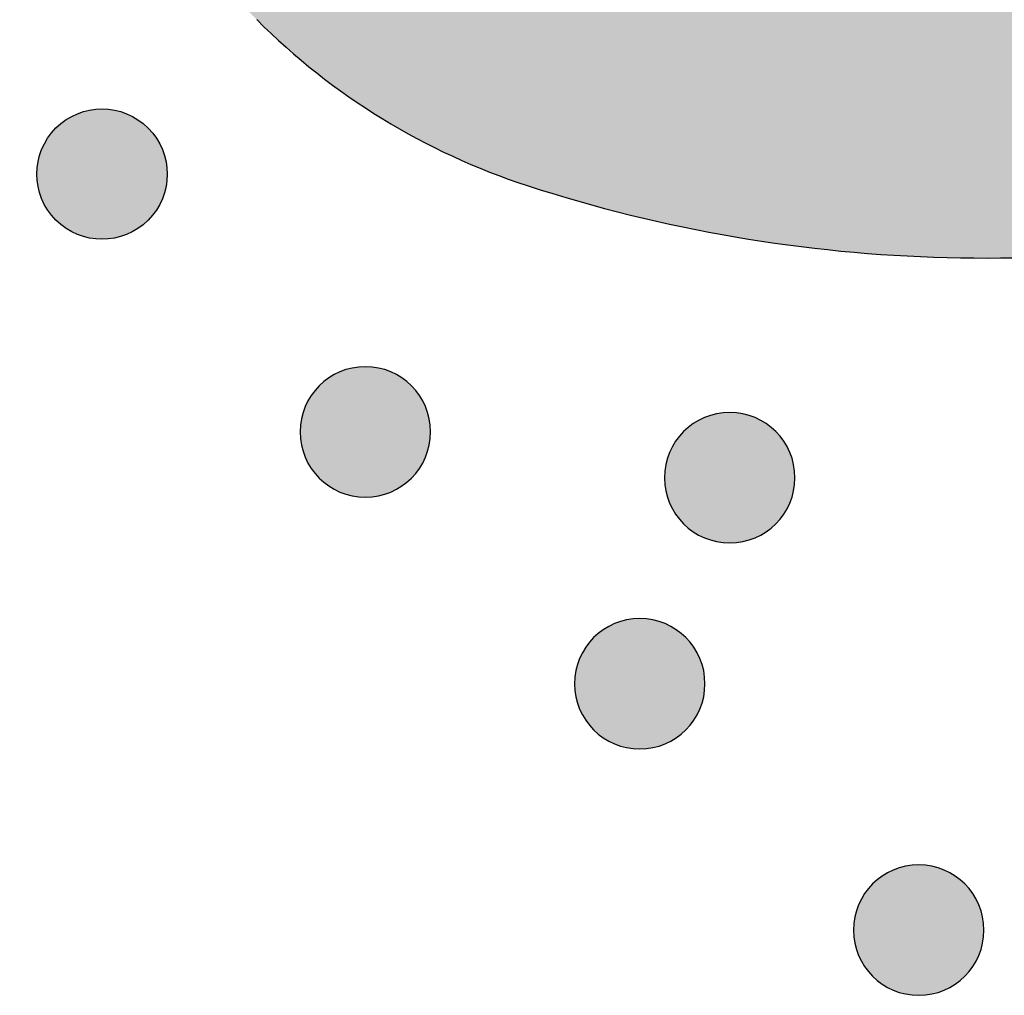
# Model space of a CAD drawing. Header units: millimetres. Extents: x -3873 to -97, y 912 to 4165.
# Tile 361 of 656: x -1935 to -1909, y 2608 to 2634. Entities that reach past the tile are written whole.
import ezdxf

# ---------------------------------------------------------------- set-up
doc = ezdxf.new("R2010")
doc.units = ezdxf.units.MM
doc.layers.add('pattern', color=7, linetype='Continuous', true_color=0x000000)

msp = doc.modelspace()

# ---------------------------------------------------------------- hatches: boundary and pattern name
at = {"layer": 'pattern'}
for points in [[(-1888.487, 2645.7), (-1889.239, 2645.176), (-1890.008, 2644.667), (-1890.793, 2644.176), (-1891.593, 2643.702), (-1892.408, 2643.247), (-1893.237, 2642.811), (-1894.079, 2642.395), (-1894.934, 2641.999), (-1895.801, 2641.623), (-1896.68, 2641.27), (-1897.569, 2640.938), (-1898.468, 2640.628), (-1899.375, 2640.342), (-1900.291, 2640.078), (-1901.213, 2639.838), (-1902.142, 2639.621), (-1903.076, 2639.429), (-1904.014, 2639.26), (-1904.956, 2639.116), (-1905.9, 2638.996), (-1906.846, 2638.9), (-1907.792, 2638.829), (-1908.738, 2638.782), (-1909.683, 2638.759), (-1910.625, 2638.76), (-1911.565, 2638.785), (-1912.5, 2638.834), (-1913.431, 2638.905), (-1914.355, 2639), (-1915.274, 2639.118), (-1916.185, 2639.257), (-1917.088, 2639.418), (-1917.237, 2639.448), (-1917.386, 2639.481), (-1917.535, 2639.517), (-1917.683, 2639.555), (-1917.831, 2639.597), (-1917.979, 2639.641), (-1918.126, 2639.688), (-1918.272, 2639.737), (-1918.417, 2639.79), (-1918.562, 2639.845), (-1918.705, 2639.904), (-1918.848, 2639.964), (-1918.99, 2640.028), (-1919.13, 2640.094), (-1919.27, 2640.163), (-1919.408, 2640.235), (-1919.544, 2640.309), (-1919.679, 2640.385), (-1919.813, 2640.465), (-1919.945, 2640.546), (-1920.075, 2640.63), (-1920.204, 2640.717), (-1920.331, 2640.805), (-1920.456, 2640.896), (-1920.579, 2640.989), (-1920.701, 2641.084), (-1920.82, 2641.182), (-1920.937, 2641.281), (-1921.052, 2641.382), (-1921.165, 2641.485), (-1921.276, 2641.59), (-1921.384, 2641.697), (-1921.491, 2641.806), (-1921.596, 2641.917), (-1921.699, 2642.03), (-1921.8, 2642.145), (-1921.899, 2642.263), (-1921.996, 2642.382), (-1922.091, 2642.503), (-1922.184, 2642.627), (-1922.275, 2642.752), (-1922.363, 2642.879), (-1922.449, 2643.008), (-1922.533, 2643.139), (-1922.614, 2643.271), (-1922.693, 2643.405), (-1922.77, 2643.54), (-1922.843, 2643.677), (-1922.915, 2643.815), (-1922.983, 2643.954), (-1923.049, 2644.095), (-1923.113, 2644.236), (-1923.173, 2644.379), (-1923.231, 2644.523), (-1923.286, 2644.668), (-1923.339, 2644.813), (-1923.388, 2644.959), (-1923.435, 2645.106), (-1923.479, 2645.254), (-1923.52, 2645.402), (-1923.558, 2645.55), (-1923.593, 2645.699), (-1923.626, 2645.848), (-1923.656, 2645.998), (-1923.815, 2646.901), (-1923.953, 2647.812), (-1924.069, 2648.731), (-1924.162, 2649.656), (-1924.232, 2650.587), (-1924.279, 2651.522), (-1924.303, 2652.461), (-1924.302, 2653.404), (-1924.278, 2654.349), (-1924.229, 2655.294), (-1924.156, 2656.24), (-1924.059, 2657.186), (-1923.937, 2658.13), (-1923.791, 2659.071), (-1923.621, 2660.009), (-1923.427, 2660.943), (-1923.209, 2661.871), (-1922.967, 2662.794), (-1922.702, 2663.709), (-1922.413, 2664.616), (-1922.102, 2665.514), (-1921.769, 2666.402), (-1921.414, 2667.28), (-1921.037, 2668.147), (-1920.639, 2669.001), (-1920.222, 2669.843), (-1919.784, 2670.671), (-1919.328, 2671.485), (-1918.853, 2672.284), (-1918.36, 2673.068), (-1917.85, 2673.836), (-1917.324, 2674.588), (-1916.154, 2676.157), (-1914.93, 2677.686), (-1913.654, 2679.172), (-1912.329, 2680.613), (-1926.373, 2680.792), (-1926.999, 2679.861), (-1927.606, 2678.915), (-1928.194, 2677.956), (-1928.763, 2676.983), (-1929.311, 2675.997), (-1929.838, 2674.999), (-1930.345, 2673.99), (-1930.83, 2672.971), (-1931.294, 2671.941), (-1931.736, 2670.902), (-1932.155, 2669.854), (-1932.552, 2668.799), (-1932.927, 2667.736), (-1933.278, 2666.667), (-1933.606, 2665.592), (-1933.912, 2664.512), (-1934.093, 2663.818), (-1934.263, 2663.119), (-1934.421, 2662.416), (-1934.566, 2661.708), (-1934.699, 2660.997), (-1934.819, 2660.282), (-1934.926, 2659.564), (-1935.021, 2658.842), (-1935.103, 2658.119), (-1935.171, 2657.393), (-1935.227, 2656.665), (-1935.269, 2655.936), (-1935.298, 2655.206), (-1935.314, 2654.475), (-1935.317, 2653.743), (-1935.306, 2653.012), (-1935.282, 2652.28), (-1935.245, 2651.55), (-1935.195, 2650.82), (-1935.131, 2650.092), (-1935.054, 2649.366), (-1934.964, 2648.642), (-1934.861, 2647.92), (-1934.745, 2647.201), (-1934.617, 2646.485), (-1934.475, 2645.773), (-1934.321, 2645.064), (-1934.155, 2644.36), (-1933.976, 2643.66), (-1933.786, 2642.965), (-1933.583, 2642.275), (-1933.369, 2641.59), (-1933.195, 2641.078), (-1933.006, 2640.571), (-1932.802, 2640.067), (-1932.582, 2639.569), (-1932.347, 2639.076), (-1932.098, 2638.591), (-1931.834, 2638.112), (-1931.556, 2637.641), (-1931.263, 2637.179), (-1930.958, 2636.725), (-1930.64, 2636.281), (-1930.308, 2635.848), (-1929.965, 2635.425), (-1929.611, 2635.013), (-1929.245, 2634.613), (-1928.869, 2634.226), (-1928.482, 2633.849), (-1928.082, 2633.482), (-1927.671, 2633.127), (-1927.249, 2632.783), (-1926.816, 2632.451), (-1926.373, 2632.132), (-1925.92, 2631.826), (-1925.458, 2631.533), (-1924.988, 2631.254), (-1924.51, 2630.989), (-1924.024, 2630.739), (-1923.532, 2630.503), (-1923.034, 2630.283), (-1922.531, 2630.077), (-1922.024, 2629.888), (-1921.512, 2629.713), (-1920.828, 2629.497), (-1920.138, 2629.294), (-1919.444, 2629.102), (-1918.744, 2628.922), (-1918.04, 2628.754), (-1917.332, 2628.599), (-1916.62, 2628.457), (-1915.904, 2628.327), (-1915.185, 2628.21), (-1914.464, 2628.105), (-1913.74, 2628.014), (-1913.013, 2627.936), (-1912.285, 2627.871), (-1911.556, 2627.819), (-1910.825, 2627.781), (-1910.094, 2627.756), (-1909.363, 2627.744), (-1908.631, 2627.745), (-1907.9, 2627.76), (-1907.17, 2627.788), (-1906.441, 2627.829), (-1905.713, 2627.883), (-1904.987, 2627.95), (-1904.263, 2628.031), (-1903.542, 2628.124), (-1902.823, 2628.23), (-1902.108, 2628.349), (-1901.396, 2628.481), (-1900.689, 2628.625), (-1899.985, 2628.781), (-1899.286, 2628.95), (-1898.591, 2629.13), (-1897.511, 2629.434), (-1896.435, 2629.76), (-1895.366, 2630.11), (-1894.302, 2630.482), (-1893.246, 2630.877), (-1892.198, 2631.295), (-1891.158, 2631.735), (-1890.127, 2632.197), (-1889.107, 2632.68), (-1888.097, 2633.185), (-1887.098, 2633.711), (-1886.112, 2634.257), (-1885.138, 2634.824), (-1884.177, 2635.41), (-1883.23, 2636.016), (-1882.298, 2636.64), (-1882.453, 2650.685), (-1883.896, 2649.362), (-1885.384, 2648.089), (-1886.915, 2646.867)], [(-1931.822, 2631.277), (-1931.795, 2631.249), (-1931.768, 2631.22), (-1931.741, 2631.19), (-1931.715, 2631.159), (-1931.689, 2631.128), (-1931.664, 2631.095), (-1931.639, 2631.062), (-1931.615, 2631.028), (-1931.592, 2630.993), (-1931.569, 2630.957), (-1931.547, 2630.921), (-1931.526, 2630.884), (-1931.506, 2630.846), (-1931.486, 2630.807), (-1931.467, 2630.768), (-1931.449, 2630.728), (-1931.433, 2630.687), (-1931.416, 2630.645), (-1931.401, 2630.604), (-1931.387, 2630.561), (-1931.374, 2630.518), (-1931.362, 2630.475), (-1931.351, 2630.431), (-1931.342, 2630.387), (-1931.333, 2630.342), (-1931.325, 2630.297), (-1931.319, 2630.252), (-1931.314, 2630.206), (-1931.309, 2630.161), (-1931.307, 2630.115), (-1931.305, 2630.069), (-1931.304, 2630.023), (-1931.305, 2629.977), (-1931.307, 2629.932), (-1931.31, 2629.886), (-1931.314, 2629.84), (-1931.319, 2629.795), (-1931.326, 2629.75), (-1931.333, 2629.705), (-1931.342, 2629.66), (-1931.352, 2629.616), (-1931.363, 2629.572), (-1931.375, 2629.529), (-1931.388, 2629.486), (-1931.402, 2629.443), (-1931.418, 2629.401), (-1931.434, 2629.36), (-1931.451, 2629.319), (-1931.469, 2629.279), (-1931.488, 2629.24), (-1931.507, 2629.201), (-1931.528, 2629.163), (-1931.549, 2629.126), (-1931.571, 2629.09), (-1931.594, 2629.054), (-1931.617, 2629.019), (-1931.641, 2628.985), (-1931.666, 2628.952), (-1931.691, 2628.919), (-1931.717, 2628.888), (-1931.743, 2628.857), (-1931.77, 2628.827), (-1931.797, 2628.798), (-1931.825, 2628.77), (-1931.853, 2628.743), (-1931.882, 2628.716), (-1931.912, 2628.689), (-1931.942, 2628.663), (-1931.974, 2628.637), (-1932.006, 2628.612), (-1932.04, 2628.587), (-1932.074, 2628.563), (-1932.109, 2628.54), (-1932.144, 2628.517), (-1932.181, 2628.495), (-1932.218, 2628.474), (-1932.256, 2628.453), (-1932.295, 2628.434), (-1932.334, 2628.415), (-1932.374, 2628.397), (-1932.415, 2628.38), (-1932.456, 2628.364), (-1932.498, 2628.349), (-1932.541, 2628.335), (-1932.584, 2628.322), (-1932.627, 2628.31), (-1932.671, 2628.299), (-1932.715, 2628.289), (-1932.76, 2628.281), (-1932.805, 2628.273), (-1932.85, 2628.267), (-1932.896, 2628.261), (-1932.941, 2628.257), (-1932.987, 2628.254), (-1933.033, 2628.253), (-1933.079, 2628.252), (-1933.125, 2628.253), (-1933.17, 2628.254), (-1933.216, 2628.257), (-1933.262, 2628.262), (-1933.307, 2628.267), (-1933.352, 2628.273), (-1933.397, 2628.281), (-1933.442, 2628.29), (-1933.486, 2628.3), (-1933.53, 2628.311), (-1933.573, 2628.323), (-1933.616, 2628.336), (-1933.659, 2628.35), (-1933.701, 2628.365), (-1933.742, 2628.381), (-1933.783, 2628.398), (-1933.823, 2628.416), (-1933.862, 2628.435), (-1933.901, 2628.455), (-1933.939, 2628.475), (-1933.976, 2628.497), (-1934.012, 2628.519), (-1934.048, 2628.541), (-1934.083, 2628.565), (-1934.117, 2628.589), (-1934.15, 2628.614), (-1934.183, 2628.639), (-1934.214, 2628.665), (-1934.245, 2628.691), (-1934.275, 2628.718), (-1934.304, 2628.745), (-1934.332, 2628.772), (-1934.359, 2628.8), (-1934.386, 2628.829), (-1934.413, 2628.859), (-1934.439, 2628.89), (-1934.465, 2628.922), (-1934.49, 2628.954), (-1934.515, 2628.987), (-1934.539, 2629.022), (-1934.562, 2629.056), (-1934.585, 2629.092), (-1934.607, 2629.129), (-1934.628, 2629.166), (-1934.648, 2629.204), (-1934.668, 2629.243), (-1934.687, 2629.282), (-1934.705, 2629.322), (-1934.722, 2629.363), (-1934.738, 2629.404), (-1934.753, 2629.446), (-1934.767, 2629.489), (-1934.78, 2629.531), (-1934.792, 2629.575), (-1934.803, 2629.619), (-1934.813, 2629.663), (-1934.821, 2629.708), (-1934.829, 2629.753), (-1934.835, 2629.798), (-1934.841, 2629.843), (-1934.845, 2629.889), (-1934.848, 2629.935), (-1934.849, 2629.98), (-1934.85, 2630.026), (-1934.849, 2630.072), (-1934.847, 2630.118), (-1934.844, 2630.164), (-1934.84, 2630.209), (-1934.835, 2630.255), (-1934.828, 2630.3), (-1934.821, 2630.345), (-1934.812, 2630.39), (-1934.802, 2630.434), (-1934.791, 2630.478), (-1934.779, 2630.521), (-1934.766, 2630.564), (-1934.752, 2630.606), (-1934.737, 2630.648), (-1934.721, 2630.69), (-1934.703, 2630.73), (-1934.686, 2630.77), (-1934.667, 2630.81), (-1934.647, 2630.848), (-1934.626, 2630.886), (-1934.605, 2630.924), (-1934.583, 2630.96), (-1934.56, 2630.996), (-1934.537, 2631.031), (-1934.513, 2631.065), (-1934.488, 2631.098), (-1934.463, 2631.13), (-1934.437, 2631.162), (-1934.411, 2631.193), (-1934.384, 2631.222), (-1934.357, 2631.251), (-1934.33, 2631.279), (-1934.301, 2631.307), (-1934.272, 2631.334), (-1934.243, 2631.361), (-1934.212, 2631.387), (-1934.18, 2631.413), (-1934.148, 2631.438), (-1934.114, 2631.462), (-1934.08, 2631.486), (-1934.045, 2631.51), (-1934.01, 2631.532), (-1933.973, 2631.554), (-1933.936, 2631.576), (-1933.898, 2631.596), (-1933.859, 2631.616), (-1933.82, 2631.635), (-1933.78, 2631.652), (-1933.739, 2631.669), (-1933.698, 2631.685), (-1933.656, 2631.701), (-1933.613, 2631.715), (-1933.57, 2631.728), (-1933.527, 2631.74), (-1933.483, 2631.751), (-1933.439, 2631.76), (-1933.394, 2631.769), (-1933.349, 2631.777), (-1933.304, 2631.783), (-1933.259, 2631.788), (-1933.213, 2631.792), (-1933.167, 2631.795), (-1933.121, 2631.797), (-1933.076, 2631.798), (-1933.03, 2631.797), (-1932.984, 2631.795), (-1932.938, 2631.792), (-1932.892, 2631.788), (-1932.847, 2631.783), (-1932.802, 2631.776), (-1932.757, 2631.768), (-1932.712, 2631.76), (-1932.668, 2631.75), (-1932.624, 2631.739), (-1932.581, 2631.727), (-1932.538, 2631.714), (-1932.495, 2631.699), (-1932.454, 2631.684), (-1932.412, 2631.668), (-1932.372, 2631.651), (-1932.332, 2631.633), (-1932.292, 2631.614), (-1932.253, 2631.595), (-1932.215, 2631.574), (-1932.178, 2631.553), (-1932.142, 2631.531), (-1932.106, 2631.508), (-1932.071, 2631.485), (-1932.037, 2631.461), (-1932.004, 2631.436), (-1931.972, 2631.411), (-1931.94, 2631.385), (-1931.909, 2631.359), (-1931.88, 2631.332), (-1931.851, 2631.305)], [(-1924.663, 2621.755), (-1924.691, 2621.727), (-1924.72, 2621.7), (-1924.75, 2621.674), (-1924.781, 2621.647), (-1924.813, 2621.622), (-1924.845, 2621.596), (-1924.879, 2621.572), (-1924.913, 2621.548), (-1924.948, 2621.524), (-1924.983, 2621.502), (-1925.02, 2621.48), (-1925.057, 2621.458), (-1925.095, 2621.438), (-1925.134, 2621.418), (-1925.173, 2621.4), (-1925.213, 2621.382), (-1925.254, 2621.365), (-1925.296, 2621.349), (-1925.338, 2621.334), (-1925.38, 2621.319), (-1925.423, 2621.306), (-1925.466, 2621.294), (-1925.51, 2621.283), (-1925.555, 2621.274), (-1925.599, 2621.265), (-1925.644, 2621.257), (-1925.69, 2621.251), (-1925.735, 2621.246), (-1925.781, 2621.242), (-1925.826, 2621.239), (-1925.872, 2621.237), (-1925.918, 2621.236), (-1925.964, 2621.237), (-1926.01, 2621.239), (-1926.056, 2621.242), (-1926.102, 2621.246), (-1926.147, 2621.251), (-1926.192, 2621.258), (-1926.237, 2621.265), (-1926.282, 2621.274), (-1926.326, 2621.284), (-1926.37, 2621.295), (-1926.413, 2621.307), (-1926.456, 2621.32), (-1926.499, 2621.335), (-1926.541, 2621.35), (-1926.582, 2621.366), (-1926.623, 2621.383), (-1926.663, 2621.401), (-1926.702, 2621.42), (-1926.741, 2621.439), (-1926.779, 2621.46), (-1926.816, 2621.481), (-1926.853, 2621.503), (-1926.888, 2621.526), (-1926.923, 2621.55), (-1926.957, 2621.574), (-1926.991, 2621.598), (-1927.023, 2621.624), (-1927.055, 2621.649), (-1927.085, 2621.676), (-1927.115, 2621.702), (-1927.144, 2621.73), (-1927.172, 2621.757), (-1927.2, 2621.785), (-1927.227, 2621.814), (-1927.254, 2621.844), (-1927.28, 2621.875), (-1927.306, 2621.907), (-1927.331, 2621.939), (-1927.356, 2621.972), (-1927.38, 2622.006), (-1927.403, 2622.041), (-1927.426, 2622.077), (-1927.448, 2622.114), (-1927.469, 2622.151), (-1927.489, 2622.189), (-1927.509, 2622.228), (-1927.528, 2622.267), (-1927.546, 2622.307), (-1927.563, 2622.348), (-1927.579, 2622.389), (-1927.594, 2622.431), (-1927.608, 2622.474), (-1927.621, 2622.517), (-1927.633, 2622.56), (-1927.644, 2622.604), (-1927.654, 2622.649), (-1927.662, 2622.693), (-1927.67, 2622.738), (-1927.676, 2622.783), (-1927.682, 2622.829), (-1927.686, 2622.875), (-1927.689, 2622.92), (-1927.69, 2622.966), (-1927.691, 2623.012), (-1927.69, 2623.058), (-1927.689, 2623.104), (-1927.686, 2623.15), (-1927.681, 2623.195), (-1927.676, 2623.241), (-1927.67, 2623.286), (-1927.662, 2623.331), (-1927.653, 2623.376), (-1927.643, 2623.42), (-1927.632, 2623.464), (-1927.62, 2623.507), (-1927.607, 2623.55), (-1927.593, 2623.593), (-1927.578, 2623.635), (-1927.562, 2623.676), (-1927.544, 2623.717), (-1927.526, 2623.757), (-1927.508, 2623.796), (-1927.488, 2623.835), (-1927.467, 2623.873), (-1927.446, 2623.91), (-1927.424, 2623.947), (-1927.401, 2623.982), (-1927.378, 2624.017), (-1927.354, 2624.051), (-1927.329, 2624.085), (-1927.304, 2624.117), (-1927.278, 2624.149), (-1927.252, 2624.179), (-1927.225, 2624.209), (-1927.198, 2624.238), (-1927.17, 2624.266), (-1927.142, 2624.294), (-1927.113, 2624.321), (-1927.083, 2624.348), (-1927.052, 2624.374), (-1927.021, 2624.4), (-1926.988, 2624.425), (-1926.955, 2624.449), (-1926.921, 2624.473), (-1926.886, 2624.497), (-1926.85, 2624.52), (-1926.814, 2624.542), (-1926.776, 2624.563), (-1926.738, 2624.583), (-1926.7, 2624.603), (-1926.66, 2624.622), (-1926.62, 2624.64), (-1926.579, 2624.657), (-1926.538, 2624.673), (-1926.496, 2624.688), (-1926.453, 2624.702), (-1926.41, 2624.715), (-1926.367, 2624.727), (-1926.323, 2624.738), (-1926.279, 2624.748), (-1926.234, 2624.756), (-1926.189, 2624.764), (-1926.144, 2624.77), (-1926.098, 2624.776), (-1926.053, 2624.78), (-1926.007, 2624.783), (-1925.961, 2624.784), (-1925.915, 2624.785), (-1925.869, 2624.784), (-1925.823, 2624.782), (-1925.778, 2624.779), (-1925.732, 2624.775), (-1925.686, 2624.77), (-1925.641, 2624.763), (-1925.596, 2624.756), (-1925.552, 2624.747), (-1925.507, 2624.737), (-1925.463, 2624.726), (-1925.42, 2624.714), (-1925.377, 2624.701), (-1925.335, 2624.687), (-1925.293, 2624.672), (-1925.251, 2624.655), (-1925.211, 2624.638), (-1925.171, 2624.62), (-1925.131, 2624.601), (-1925.092, 2624.582), (-1925.054, 2624.561), (-1925.017, 2624.54), (-1924.981, 2624.518), (-1924.945, 2624.495), (-1924.91, 2624.472), (-1924.876, 2624.448), (-1924.843, 2624.423), (-1924.81, 2624.398), (-1924.779, 2624.372), (-1924.748, 2624.346), (-1924.718, 2624.319), (-1924.689, 2624.292), (-1924.661, 2624.264), (-1924.634, 2624.236), (-1924.606, 2624.207), (-1924.58, 2624.177), (-1924.553, 2624.146), (-1924.528, 2624.115), (-1924.503, 2624.082), (-1924.478, 2624.049), (-1924.454, 2624.015), (-1924.431, 2623.98), (-1924.408, 2623.944), (-1924.386, 2623.907), (-1924.365, 2623.87), (-1924.344, 2623.832), (-1924.324, 2623.793), (-1924.306, 2623.754), (-1924.288, 2623.714), (-1924.271, 2623.673), (-1924.255, 2623.632), (-1924.24, 2623.59), (-1924.226, 2623.547), (-1924.213, 2623.504), (-1924.201, 2623.461), (-1924.19, 2623.417), (-1924.18, 2623.373), (-1924.171, 2623.328), (-1924.163, 2623.283), (-1924.157, 2623.238), (-1924.152, 2623.192), (-1924.148, 2623.147), (-1924.145, 2623.101), (-1924.143, 2623.055), (-1924.142, 2623.009), (-1924.143, 2622.963), (-1924.145, 2622.917), (-1924.148, 2622.871), (-1924.152, 2622.826), (-1924.157, 2622.78), (-1924.164, 2622.735), (-1924.172, 2622.69), (-1924.18, 2622.646), (-1924.19, 2622.601), (-1924.201, 2622.557), (-1924.213, 2622.514), (-1924.227, 2622.471), (-1924.241, 2622.428), (-1924.256, 2622.387), (-1924.272, 2622.345), (-1924.289, 2622.304), (-1924.307, 2622.264), (-1924.326, 2622.225), (-1924.346, 2622.186), (-1924.366, 2622.148), (-1924.387, 2622.111), (-1924.409, 2622.075), (-1924.432, 2622.039), (-1924.456, 2622.004), (-1924.48, 2621.97), (-1924.504, 2621.937), (-1924.53, 2621.904), (-1924.555, 2621.873), (-1924.582, 2621.842), (-1924.608, 2621.812), (-1924.636, 2621.783)], [(-1914.754, 2620.509), (-1914.782, 2620.482), (-1914.811, 2620.455), (-1914.841, 2620.428), (-1914.872, 2620.402), (-1914.903, 2620.376), (-1914.936, 2620.351), (-1914.969, 2620.326), (-1915.003, 2620.302), (-1915.038, 2620.279), (-1915.074, 2620.256), (-1915.11, 2620.234), (-1915.148, 2620.213), (-1915.186, 2620.192), (-1915.224, 2620.173), (-1915.264, 2620.154), (-1915.304, 2620.136), (-1915.345, 2620.119), (-1915.386, 2620.103), (-1915.428, 2620.088), (-1915.47, 2620.074), (-1915.513, 2620.061), (-1915.557, 2620.049), (-1915.601, 2620.038), (-1915.645, 2620.028), (-1915.69, 2620.019), (-1915.735, 2620.012), (-1915.78, 2620.005), (-1915.826, 2620), (-1915.871, 2619.996), (-1915.917, 2619.993), (-1915.963, 2619.991), (-1916.009, 2619.991), (-1916.055, 2619.991), (-1916.101, 2619.993), (-1916.146, 2619.996), (-1916.192, 2620), (-1916.237, 2620.006), (-1916.283, 2620.012), (-1916.328, 2620.02), (-1916.372, 2620.029), (-1916.417, 2620.039), (-1916.46, 2620.05), (-1916.504, 2620.062), (-1916.547, 2620.075), (-1916.589, 2620.089), (-1916.631, 2620.104), (-1916.673, 2620.12), (-1916.713, 2620.137), (-1916.753, 2620.155), (-1916.793, 2620.174), (-1916.832, 2620.194), (-1916.87, 2620.214), (-1916.907, 2620.236), (-1916.943, 2620.258), (-1916.979, 2620.28), (-1917.014, 2620.304), (-1917.048, 2620.328), (-1917.081, 2620.353), (-1917.114, 2620.378), (-1917.145, 2620.404), (-1917.176, 2620.43), (-1917.206, 2620.457), (-1917.235, 2620.484), (-1917.263, 2620.511), (-1917.29, 2620.54), (-1917.318, 2620.569), (-1917.344, 2620.599), (-1917.37, 2620.629), (-1917.396, 2620.661), (-1917.421, 2620.693), (-1917.446, 2620.727), (-1917.47, 2620.761), (-1917.493, 2620.796), (-1917.516, 2620.832), (-1917.538, 2620.868), (-1917.559, 2620.905), (-1917.58, 2620.943), (-1917.599, 2620.982), (-1917.618, 2621.022), (-1917.636, 2621.062), (-1917.653, 2621.102), (-1917.669, 2621.144), (-1917.684, 2621.186), (-1917.698, 2621.228), (-1917.711, 2621.271), (-1917.723, 2621.315), (-1917.734, 2621.359), (-1917.744, 2621.403), (-1917.753, 2621.448), (-1917.76, 2621.493), (-1917.767, 2621.538), (-1917.772, 2621.583), (-1917.776, 2621.629), (-1917.779, 2621.675), (-1917.781, 2621.721), (-1917.782, 2621.767), (-1917.781, 2621.812), (-1917.779, 2621.858), (-1917.776, 2621.904), (-1917.772, 2621.95), (-1917.767, 2621.995), (-1917.76, 2622.04), (-1917.752, 2622.085), (-1917.744, 2622.13), (-1917.734, 2622.174), (-1917.723, 2622.218), (-1917.711, 2622.262), (-1917.697, 2622.305), (-1917.683, 2622.347), (-1917.668, 2622.389), (-1917.652, 2622.43), (-1917.635, 2622.471), (-1917.617, 2622.511), (-1917.598, 2622.551), (-1917.578, 2622.589), (-1917.558, 2622.627), (-1917.537, 2622.665), (-1917.515, 2622.701), (-1917.492, 2622.737), (-1917.468, 2622.772), (-1917.444, 2622.806), (-1917.42, 2622.839), (-1917.394, 2622.871), (-1917.369, 2622.903), (-1917.342, 2622.934), (-1917.315, 2622.964), (-1917.288, 2622.993), (-1917.261, 2623.021), (-1917.233, 2623.048), (-1917.204, 2623.075), (-1917.174, 2623.102), (-1917.143, 2623.128), (-1917.111, 2623.154), (-1917.079, 2623.179), (-1917.045, 2623.204), (-1917.011, 2623.228), (-1916.976, 2623.251), (-1916.941, 2623.274), (-1916.904, 2623.296), (-1916.867, 2623.317), (-1916.829, 2623.338), (-1916.79, 2623.357), (-1916.751, 2623.376), (-1916.711, 2623.394), (-1916.67, 2623.411), (-1916.628, 2623.427), (-1916.586, 2623.442), (-1916.544, 2623.456), (-1916.501, 2623.469), (-1916.457, 2623.481), (-1916.414, 2623.492), (-1916.369, 2623.502), (-1916.325, 2623.511), (-1916.28, 2623.518), (-1916.234, 2623.525), (-1916.189, 2623.53), (-1916.143, 2623.534), (-1916.097, 2623.537), (-1916.052, 2623.539), (-1916.006, 2623.539), (-1915.96, 2623.539), (-1915.914, 2623.537), (-1915.868, 2623.534), (-1915.822, 2623.53), (-1915.777, 2623.524), (-1915.732, 2623.518), (-1915.687, 2623.51), (-1915.642, 2623.501), (-1915.598, 2623.491), (-1915.554, 2623.48), (-1915.511, 2623.468), (-1915.468, 2623.455), (-1915.425, 2623.441), (-1915.383, 2623.426), (-1915.342, 2623.41), (-1915.301, 2623.393), (-1915.261, 2623.375), (-1915.222, 2623.356), (-1915.183, 2623.336), (-1915.145, 2623.316), (-1915.108, 2623.294), (-1915.071, 2623.272), (-1915.035, 2623.25), (-1915.001, 2623.226), (-1914.966, 2623.202), (-1914.933, 2623.177), (-1914.901, 2623.152), (-1914.869, 2623.126), (-1914.838, 2623.1), (-1914.809, 2623.073), (-1914.78, 2623.046), (-1914.752, 2623.019), (-1914.724, 2622.99), (-1914.697, 2622.961), (-1914.67, 2622.931), (-1914.644, 2622.901), (-1914.618, 2622.869), (-1914.593, 2622.837), (-1914.568, 2622.803), (-1914.544, 2622.769), (-1914.521, 2622.734), (-1914.498, 2622.698), (-1914.476, 2622.662), (-1914.455, 2622.625), (-1914.435, 2622.587), (-1914.415, 2622.548), (-1914.396, 2622.508), (-1914.378, 2622.468), (-1914.361, 2622.428), (-1914.345, 2622.386), (-1914.33, 2622.344), (-1914.316, 2622.302), (-1914.303, 2622.259), (-1914.291, 2622.215), (-1914.28, 2622.171), (-1914.27, 2622.127), (-1914.262, 2622.082), (-1914.254, 2622.037), (-1914.248, 2621.992), (-1914.242, 2621.947), (-1914.238, 2621.901), (-1914.235, 2621.855), (-1914.233, 2621.809), (-1914.233, 2621.763), (-1914.234, 2621.718), (-1914.235, 2621.672), (-1914.238, 2621.626), (-1914.243, 2621.58), (-1914.248, 2621.535), (-1914.254, 2621.49), (-1914.262, 2621.445), (-1914.271, 2621.4), (-1914.281, 2621.356), (-1914.292, 2621.312), (-1914.304, 2621.268), (-1914.317, 2621.225), (-1914.331, 2621.183), (-1914.346, 2621.141), (-1914.362, 2621.1), (-1914.379, 2621.059), (-1914.397, 2621.019), (-1914.416, 2620.979), (-1914.436, 2620.941), (-1914.457, 2620.903), (-1914.478, 2620.865), (-1914.5, 2620.829), (-1914.523, 2620.793), (-1914.546, 2620.758), (-1914.57, 2620.724), (-1914.595, 2620.691), (-1914.62, 2620.659), (-1914.646, 2620.627), (-1914.672, 2620.596), (-1914.699, 2620.566), (-1914.726, 2620.537)], [(-1917.201, 2614.905), (-1917.229, 2614.877), (-1917.258, 2614.85), (-1917.288, 2614.823), (-1917.319, 2614.797), (-1917.35, 2614.771), (-1917.383, 2614.746), (-1917.416, 2614.722), (-1917.45, 2614.698), (-1917.485, 2614.674), (-1917.521, 2614.651), (-1917.557, 2614.63), (-1917.595, 2614.608), (-1917.633, 2614.588), (-1917.671, 2614.568), (-1917.711, 2614.549), (-1917.751, 2614.531), (-1917.792, 2614.514), (-1917.833, 2614.498), (-1917.875, 2614.483), (-1917.918, 2614.469), (-1917.961, 2614.456), (-1918.004, 2614.444), (-1918.048, 2614.433), (-1918.092, 2614.423), (-1918.137, 2614.415), (-1918.182, 2614.407), (-1918.227, 2614.401), (-1918.273, 2614.395), (-1918.318, 2614.391), (-1918.364, 2614.388), (-1918.41, 2614.387), (-1918.456, 2614.386), (-1918.502, 2614.387), (-1918.548, 2614.389), (-1918.593, 2614.392), (-1918.639, 2614.396), (-1918.684, 2614.401), (-1918.73, 2614.408), (-1918.775, 2614.415), (-1918.819, 2614.424), (-1918.864, 2614.434), (-1918.908, 2614.445), (-1918.951, 2614.457), (-1918.994, 2614.47), (-1919.036, 2614.484), (-1919.078, 2614.499), (-1919.12, 2614.516), (-1919.16, 2614.533), (-1919.2, 2614.551), (-1919.24, 2614.57), (-1919.279, 2614.589), (-1919.317, 2614.61), (-1919.354, 2614.631), (-1919.39, 2614.653), (-1919.426, 2614.676), (-1919.461, 2614.699), (-1919.495, 2614.723), (-1919.528, 2614.748), (-1919.561, 2614.773), (-1919.592, 2614.799), (-1919.623, 2614.825), (-1919.653, 2614.852), (-1919.682, 2614.879), (-1919.71, 2614.907), (-1919.737, 2614.935), (-1919.765, 2614.964), (-1919.791, 2614.994), (-1919.818, 2615.025), (-1919.843, 2615.056), (-1919.868, 2615.089), (-1919.893, 2615.122), (-1919.917, 2615.156), (-1919.94, 2615.191), (-1919.963, 2615.227), (-1919.985, 2615.264), (-1920.006, 2615.301), (-1920.027, 2615.339), (-1920.047, 2615.378), (-1920.065, 2615.417), (-1920.083, 2615.457), (-1920.1, 2615.498), (-1920.116, 2615.539), (-1920.131, 2615.581), (-1920.145, 2615.624), (-1920.158, 2615.667), (-1920.17, 2615.71), (-1920.181, 2615.754), (-1920.191, 2615.798), (-1920.2, 2615.843), (-1920.208, 2615.888), (-1920.214, 2615.933), (-1920.219, 2615.979), (-1920.223, 2616.024), (-1920.226, 2616.07), (-1920.228, 2616.116), (-1920.229, 2616.162), (-1920.228, 2616.208), (-1920.226, 2616.254), (-1920.223, 2616.3), (-1920.219, 2616.345), (-1920.214, 2616.391), (-1920.207, 2616.436), (-1920.199, 2616.481), (-1920.191, 2616.526), (-1920.181, 2616.57), (-1920.17, 2616.614), (-1920.158, 2616.657), (-1920.144, 2616.7), (-1920.13, 2616.743), (-1920.115, 2616.784), (-1920.099, 2616.826), (-1920.082, 2616.867), (-1920.064, 2616.907), (-1920.045, 2616.946), (-1920.025, 2616.985), (-1920.005, 2617.023), (-1919.984, 2617.06), (-1919.962, 2617.096), (-1919.939, 2617.132), (-1919.915, 2617.167), (-1919.891, 2617.201), (-1919.867, 2617.234), (-1919.841, 2617.267), (-1919.816, 2617.298), (-1919.789, 2617.329), (-1919.763, 2617.359), (-1919.735, 2617.388), (-1919.708, 2617.416), (-1919.68, 2617.444), (-1919.651, 2617.471), (-1919.621, 2617.497), (-1919.59, 2617.524), (-1919.558, 2617.549), (-1919.526, 2617.575), (-1919.492, 2617.599), (-1919.458, 2617.623), (-1919.423, 2617.647), (-1919.388, 2617.669), (-1919.351, 2617.691), (-1919.314, 2617.713), (-1919.276, 2617.733), (-1919.237, 2617.753), (-1919.198, 2617.771), (-1919.158, 2617.789), (-1919.117, 2617.806), (-1919.075, 2617.822), (-1919.033, 2617.838), (-1918.991, 2617.852), (-1918.948, 2617.865), (-1918.905, 2617.877), (-1918.861, 2617.888), (-1918.816, 2617.897), (-1918.772, 2617.906), (-1918.727, 2617.914), (-1918.681, 2617.92), (-1918.636, 2617.925), (-1918.59, 2617.929), (-1918.545, 2617.932), (-1918.499, 2617.934), (-1918.453, 2617.935), (-1918.407, 2617.934), (-1918.361, 2617.932), (-1918.315, 2617.929), (-1918.269, 2617.925), (-1918.224, 2617.92), (-1918.179, 2617.913), (-1918.134, 2617.906), (-1918.089, 2617.897), (-1918.045, 2617.887), (-1918.001, 2617.876), (-1917.958, 2617.864), (-1917.915, 2617.851), (-1917.872, 2617.836), (-1917.83, 2617.821), (-1917.789, 2617.805), (-1917.748, 2617.788), (-1917.708, 2617.77), (-1917.669, 2617.751), (-1917.63, 2617.732), (-1917.592, 2617.711), (-1917.555, 2617.69), (-1917.518, 2617.668), (-1917.482, 2617.645), (-1917.448, 2617.622), (-1917.414, 2617.597), (-1917.38, 2617.573), (-1917.348, 2617.547), (-1917.316, 2617.522), (-1917.286, 2617.495), (-1917.256, 2617.469), (-1917.227, 2617.442), (-1917.199, 2617.414), (-1917.171, 2617.386), (-1917.144, 2617.357), (-1917.117, 2617.327), (-1917.091, 2617.296), (-1917.065, 2617.264), (-1917.04, 2617.232), (-1917.015, 2617.199), (-1916.991, 2617.165), (-1916.968, 2617.13), (-1916.945, 2617.094), (-1916.923, 2617.057), (-1916.902, 2617.02), (-1916.882, 2616.982), (-1916.862, 2616.943), (-1916.843, 2616.904), (-1916.825, 2616.864), (-1916.808, 2616.823), (-1916.792, 2616.782), (-1916.777, 2616.74), (-1916.763, 2616.697), (-1916.75, 2616.654), (-1916.738, 2616.611), (-1916.727, 2616.567), (-1916.717, 2616.522), (-1916.709, 2616.478), (-1916.701, 2616.433), (-1916.695, 2616.388), (-1916.689, 2616.342), (-1916.685, 2616.296), (-1916.682, 2616.251), (-1916.681, 2616.205), (-1916.68, 2616.159), (-1916.681, 2616.113), (-1916.682, 2616.067), (-1916.685, 2616.021), (-1916.69, 2615.976), (-1916.695, 2615.93), (-1916.701, 2615.885), (-1916.709, 2615.84), (-1916.718, 2615.795), (-1916.728, 2615.751), (-1916.739, 2615.707), (-1916.751, 2615.664), (-1916.764, 2615.621), (-1916.778, 2615.578), (-1916.793, 2615.536), (-1916.809, 2615.495), (-1916.827, 2615.454), (-1916.844, 2615.414), (-1916.863, 2615.375), (-1916.883, 2615.336), (-1916.904, 2615.298), (-1916.925, 2615.261), (-1916.947, 2615.224), (-1916.97, 2615.189), (-1916.993, 2615.154), (-1917.017, 2615.12), (-1917.042, 2615.086), (-1917.067, 2615.054), (-1917.093, 2615.022), (-1917.119, 2614.992), (-1917.146, 2614.962), (-1917.173, 2614.933)], [(-1909.614, 2608.203), (-1909.643, 2608.175), (-1909.672, 2608.148), (-1909.702, 2608.121), (-1909.732, 2608.095), (-1909.764, 2608.069), (-1909.796, 2608.044), (-1909.83, 2608.02), (-1909.864, 2607.996), (-1909.899, 2607.972), (-1909.934, 2607.949), (-1909.971, 2607.927), (-1910.008, 2607.906), (-1910.046, 2607.886), (-1910.085, 2607.866), (-1910.125, 2607.847), (-1910.165, 2607.829), (-1910.205, 2607.812), (-1910.247, 2607.796), (-1910.289, 2607.781), (-1910.331, 2607.767), (-1910.374, 2607.754), (-1910.418, 2607.742), (-1910.462, 2607.731), (-1910.506, 2607.721), (-1910.551, 2607.713), (-1910.595, 2607.705), (-1910.641, 2607.699), (-1910.686, 2607.693), (-1910.732, 2607.689), (-1910.778, 2607.686), (-1910.824, 2607.685), (-1910.869, 2607.684), (-1910.915, 2607.685), (-1910.961, 2607.687), (-1911.007, 2607.69), (-1911.053, 2607.694), (-1911.098, 2607.699), (-1911.143, 2607.706), (-1911.188, 2607.713), (-1911.233, 2607.722), (-1911.277, 2607.732), (-1911.321, 2607.743), (-1911.365, 2607.755), (-1911.408, 2607.768), (-1911.45, 2607.782), (-1911.492, 2607.797), (-1911.533, 2607.814), (-1911.574, 2607.831), (-1911.614, 2607.849), (-1911.654, 2607.868), (-1911.692, 2607.887), (-1911.73, 2607.908), (-1911.767, 2607.929), (-1911.804, 2607.951), (-1911.84, 2607.974), (-1911.875, 2607.997), (-1911.909, 2608.021), (-1911.942, 2608.046), (-1911.974, 2608.071), (-1912.006, 2608.097), (-1912.037, 2608.123), (-1912.066, 2608.15), (-1912.095, 2608.177), (-1912.124, 2608.205), (-1912.151, 2608.233), (-1912.178, 2608.262), (-1912.205, 2608.292), (-1912.231, 2608.323), (-1912.257, 2608.354), (-1912.282, 2608.387), (-1912.307, 2608.42), (-1912.331, 2608.454), (-1912.354, 2608.489), (-1912.377, 2608.525), (-1912.399, 2608.562), (-1912.42, 2608.599), (-1912.441, 2608.637), (-1912.46, 2608.676), (-1912.479, 2608.715), (-1912.497, 2608.755), (-1912.514, 2608.796), (-1912.53, 2608.837), (-1912.545, 2608.879), (-1912.559, 2608.922), (-1912.572, 2608.965), (-1912.584, 2609.008), (-1912.595, 2609.052), (-1912.605, 2609.096), (-1912.614, 2609.141), (-1912.621, 2609.186), (-1912.628, 2609.231), (-1912.633, 2609.277), (-1912.637, 2609.322), (-1912.64, 2609.368), (-1912.642, 2609.414), (-1912.642, 2609.46), (-1912.642, 2609.506), (-1912.64, 2609.552), (-1912.637, 2609.598), (-1912.633, 2609.643), (-1912.627, 2609.689), (-1912.621, 2609.734), (-1912.613, 2609.779), (-1912.604, 2609.823), (-1912.594, 2609.868), (-1912.583, 2609.912), (-1912.571, 2609.955), (-1912.558, 2609.998), (-1912.544, 2610.041), (-1912.529, 2610.082), (-1912.513, 2610.124), (-1912.496, 2610.165), (-1912.478, 2610.205), (-1912.459, 2610.244), (-1912.439, 2610.283), (-1912.419, 2610.321), (-1912.397, 2610.358), (-1912.375, 2610.394), (-1912.352, 2610.43), (-1912.329, 2610.465), (-1912.305, 2610.499), (-1912.28, 2610.532), (-1912.255, 2610.565), (-1912.229, 2610.596), (-1912.203, 2610.627), (-1912.176, 2610.657), (-1912.149, 2610.686), (-1912.121, 2610.714), (-1912.093, 2610.742), (-1912.064, 2610.769), (-1912.034, 2610.795), (-1912.004, 2610.822), (-1911.972, 2610.847), (-1911.939, 2610.873), (-1911.906, 2610.897), (-1911.872, 2610.921), (-1911.837, 2610.945), (-1911.801, 2610.967), (-1911.765, 2610.989), (-1911.728, 2611.011), (-1911.69, 2611.031), (-1911.651, 2611.051), (-1911.611, 2611.069), (-1911.571, 2611.087), (-1911.53, 2611.104), (-1911.489, 2611.12), (-1911.447, 2611.135), (-1911.405, 2611.15), (-1911.362, 2611.163), (-1911.318, 2611.175), (-1911.274, 2611.186), (-1911.23, 2611.195), (-1911.185, 2611.204), (-1911.14, 2611.212), (-1911.095, 2611.218), (-1911.05, 2611.223), (-1911.004, 2611.227), (-1910.958, 2611.23), (-1910.912, 2611.232), (-1910.866, 2611.233), (-1910.82, 2611.232), (-1910.775, 2611.23), (-1910.729, 2611.227), (-1910.683, 2611.223), (-1910.638, 2611.218), (-1910.592, 2611.211), (-1910.547, 2611.204), (-1910.503, 2611.195), (-1910.459, 2611.185), (-1910.415, 2611.174), (-1910.371, 2611.162), (-1910.328, 2611.149), (-1910.286, 2611.134), (-1910.244, 2611.119), (-1910.203, 2611.103), (-1910.162, 2611.086), (-1910.122, 2611.068), (-1910.082, 2611.049), (-1910.044, 2611.03), (-1910.006, 2611.009), (-1909.968, 2610.988), (-1909.932, 2610.966), (-1909.896, 2610.943), (-1909.861, 2610.92), (-1909.827, 2610.895), (-1909.794, 2610.871), (-1909.761, 2610.845), (-1909.73, 2610.82), (-1909.699, 2610.793), (-1909.669, 2610.767), (-1909.64, 2610.739), (-1909.612, 2610.712), (-1909.585, 2610.684), (-1909.558, 2610.655), (-1909.531, 2610.625), (-1909.505, 2610.594), (-1909.479, 2610.562), (-1909.454, 2610.53), (-1909.429, 2610.497), (-1909.405, 2610.463), (-1909.382, 2610.428), (-1909.359, 2610.392), (-1909.337, 2610.355), (-1909.316, 2610.318), (-1909.295, 2610.28), (-1909.276, 2610.241), (-1909.257, 2610.202), (-1909.239, 2610.162), (-1909.222, 2610.121), (-1909.206, 2610.08), (-1909.191, 2610.038), (-1909.177, 2609.995), (-1909.164, 2609.952), (-1909.152, 2609.909), (-1909.141, 2609.865), (-1909.131, 2609.82), (-1909.122, 2609.776), (-1909.115, 2609.731), (-1909.108, 2609.686), (-1909.103, 2609.64), (-1909.099, 2609.594), (-1909.096, 2609.549), (-1909.094, 2609.503), (-1909.094, 2609.457), (-1909.094, 2609.411), (-1909.096, 2609.365), (-1909.099, 2609.319), (-1909.103, 2609.274), (-1909.109, 2609.228), (-1909.115, 2609.183), (-1909.123, 2609.138), (-1909.132, 2609.093), (-1909.141, 2609.049), (-1909.152, 2609.005), (-1909.165, 2608.962), (-1909.178, 2608.919), (-1909.192, 2608.876), (-1909.207, 2608.834), (-1909.223, 2608.793), (-1909.24, 2608.752), (-1909.258, 2608.712), (-1909.277, 2608.673), (-1909.297, 2608.634), (-1909.317, 2608.596), (-1909.339, 2608.559), (-1909.361, 2608.522), (-1909.383, 2608.487), (-1909.407, 2608.452), (-1909.431, 2608.418), (-1909.456, 2608.384), (-1909.481, 2608.352), (-1909.507, 2608.32), (-1909.533, 2608.29), (-1909.56, 2608.26), (-1909.587, 2608.231)]]:
    msp.add_hatch(color=256, dxfattribs=at).paths.add_polyline_path(points, flags=0)

# ---------------------------------------------------------------- linework, layer by layer
at = {"layer": 'pattern', "extrusion": (0, 0, -1)}
for centre in [(1925.917, 2623.011), (1916.007, 2621.765), (1918.454, 2616.16), (1910.868, 2609.458)]:
    msp.add_circle(centre, 1.774, dxfattribs=at)
at = {"layer": 'pattern'}
for centre, radius, start, end in [((-1915.811, 2647.261), 18.45, 224.9501, 252.0013), ((-1909.07, 2668.008), 40.266, 252.0013, 285.0848)]:
    msp.add_arc(centre, radius, start, end, dxfattribs=at)
at = {"layer": 'pattern', "extrusion": (0, 0, -1)}
for start, end in [(315.0499, 135.0499), (135.0499, 315.0499)]:
    msp.add_arc((1933.077, 2630.025), 1.773, start, end, dxfattribs=at)

doc.saveas('drawing.dxf')
